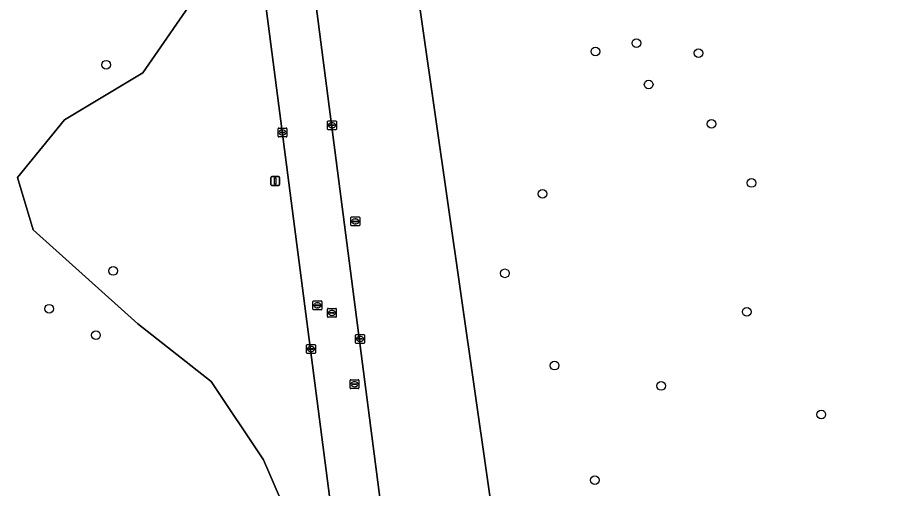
# Model space of a CAD drawing. Extents: x 154324 to 155744, y 382937 to 384188.
# Drawn here: x 155228 to 155325.7, y 383776.8 to 383830 of the extents above; entities that cross this region are included whole.
import ezdxf

# ---------------------------------------------------------------- set-up
doc = ezdxf.new("R2010")
doc.units = 0
for name, color, linetype in [('IMGEO_Berm_groen', 7, 'Continuous'), ('IMGEO_Boom', 7, 'Continuous'), ('IMGEO_Brandkraan', 7, 'Continuous'), ('IMGEO_Groenvoorziening', 7, 'Continuous'), ('IMGEO_Kolk', 7, 'Continuous'), ('IMGEO_Lichtmast', 7, 'Continuous'), ('IMGEO_Loofbos', 7, 'Continuous'), ('IMGEO_Rijbaan_lokaal_gesloten', 7, 'Continuous'), ('IMGEO_Rioolput', 7, 'Continuous')]:
    doc.layers.add(name, color=color, linetype=linetype)

msp = doc.modelspace()

# ---------------------------------------------------------------- linework, layer by layer
at = {"layer": 'IMGEO_Berm_groen'}
for points in [[(155295.605, 383523.574), (155294.743, 383533.501), (155292.341, 383552.859), (155282.449, 383627.726), (155274.026, 383692.293), (155244.018, 383923.45), (155240.659, 383949.763)], [(155246.304, 383949.696), (155279.604, 383692.563), (155297.905, 383553.418), (155300.365, 383533.57), (155301.362, 383523.907)], [(155323.557, 383503.266), (155325.548, 383519.946), (155306.103, 383602.506), (155261.74, 383912.135)], [(155248.616, 383833.183), (155242.126, 383823.742), (155233.276, 383818.432), (155227.966, 383811.942), (155229.736, 383806.042), (155241.536, 383795.422), (155249.796, 383788.932), (155255.697, 383780.081), (155259.827, 383770.641), (155258.057, 383761.201), (155248.616, 383749.991), (155240.946, 383741.14), (155236.816, 383732.88), (155239.176, 383720.49)]]:
    msp.add_lwpolyline(points, dxfattribs=at)
at = {"layer": 'IMGEO_Boom'}
for centre in [(155297.746, 383827.076), (155293.126, 383826.146), (155304.75, 383825.964), (155237.977, 383824.65), (155299.132, 383822.416), (155306.222, 383817.979), (155310.715, 383811.316), (155287.156, 383810.082), (155238.777, 383801.395), (155282.933, 383801.128), (155231.553, 383797.141), (155310.183, 383796.776), (155236.83, 383794.164), (155288.532, 383790.72), (155300.546, 383788.43), (155318.594, 383785.211), (155293.069, 383777.815)]:
    msp.add_circle(centre, 0.489, dxfattribs=at)
at = {"layer": 'IMGEO_Brandkraan'}
for p, q in [((155265.557, 383806.555), (155265.557, 383807.407)), ((155265.632, 383807.481), (155266.484, 383807.481)), ((155266.558, 383807.407), (155266.558, 383806.555)), ((155266.484, 383806.481), (155265.632, 383806.481)), ((155265.816, 383806.975), (155265.816, 383806.987)), ((155266.254, 383806.938), (155265.856, 383806.938)), ((155265.859, 383807.024), (155266.257, 383807.024)), ((155266.068, 383806.701), (155266.043, 383806.701)), ((155266.045, 383807.261), (155266.07, 383807.261)), ((155266.3, 383806.987), (155266.3, 383806.975))]:
    msp.add_line(p, q, dxfattribs=at)
for points in [[(155265.557, 383806.555), (155265.557, 383807.407)], [(155265.632, 383807.481), (155266.484, 383807.481)], [(155266.558, 383807.407), (155266.558, 383806.555)], [(155266.484, 383806.481), (155265.632, 383806.481)]]:
    msp.add_lwpolyline(points, dxfattribs=at)
for centre, radius, start, end in [((155265.634, 383807.405), 0.0765, 91.55205, 178.44795), ((155265.634, 383807.405), 0.0765, 91.55205, 178.44795), ((155266.482, 383807.405), 0.0765, 1.55205, 88.44795), ((155266.482, 383807.405), 0.0765, 1.55205, 88.44795), ((155265.634, 383806.557), 0.0765, 181.55205, 268.44795), ((155265.634, 383806.557), 0.0765, 181.55205, 268.44795), ((155265.856, 383806.984), 0.0403, 85.87752, 175.75265), ((155265.853, 383806.974), 0.0366, 178.93798, 274.71019), ((155266.257, 383806.981), 0.043, 264.86636, 352.45326), ((155266.261, 383806.986), 0.0386, 1.73085, 96.63898), ((155266.482, 383806.557), 0.0765, 271.55205, 358.44795), ((155266.482, 383806.557), 0.0765, 271.55205, 358.44795)]:
    msp.add_arc(centre, radius, start, end, dxfattribs=at)
for centre, major_axis, ratio, start_param, end_param in [((155266.044, 383806.981), (-0.387, 0.002), 0.722429, 4.712389, 7.853982), ((155266.069, 383806.981), (-0.39, 0.002), 0.717154, 1.570796, 4.712389)]:
    msp.add_ellipse(centre, major_axis=major_axis, ratio=ratio, start_param=start_param, end_param=end_param, dxfattribs=at)
at = {"layer": 'IMGEO_Groenvoorziening'}
msp.add_lwpolyline([(155239.176, 383720.49), (155236.816, 383732.88), (155240.946, 383741.14), (155248.616, 383749.991), (155258.057, 383761.201), (155259.827, 383770.641), (155255.697, 383780.081), (155249.796, 383788.932), (155241.536, 383795.422), (155229.736, 383806.042), (155227.966, 383811.942), (155233.276, 383818.432), (155242.126, 383823.742), (155248.616, 383833.183)], dxfattribs=at)
at = {"layer": 'IMGEO_Kolk'}
for p, q in [((155262.928, 383817.4), (155262.928, 383818.252)), ((155263.003, 383818.326), (155263.855, 383818.326)), ((155263.929, 383818.252), (155263.929, 383817.4)), ((155257.355, 383816.584), (155257.355, 383817.436)), ((155257.43, 383817.51), (155258.282, 383817.51)), ((155257.843, 383817.29), (155257.868, 383817.29)), ((155258.356, 383817.436), (155258.356, 383816.584)), ((155263.855, 383817.326), (155263.003, 383817.326)), ((155263.187, 383817.82), (155263.187, 383817.832)), ((155263.625, 383817.783), (155263.227, 383817.783)), ((155263.23, 383817.869), (155263.628, 383817.869)), ((155263.439, 383817.546), (155263.414, 383817.546)), ((155263.416, 383818.106), (155263.441, 383818.106)), ((155263.671, 383817.832), (155263.671, 383817.82)), ((155258.282, 383816.51), (155257.43, 383816.51)), ((155257.614, 383817.004), (155257.614, 383817.016)), ((155258.052, 383816.967), (155257.654, 383816.967)), ((155257.657, 383817.053), (155258.055, 383817.053)), ((155257.866, 383816.73), (155257.841, 383816.73)), ((155258.098, 383817.016), (155258.098, 383817.004)), ((155266.088, 383793.306), (155266.088, 383794.158)), ((155266.163, 383794.232), (155267.015, 383794.232)), ((155266.347, 383793.726), (155266.347, 383793.738)), ((155266.39, 383793.775), (155266.788, 383793.775)), ((155266.576, 383794.012), (155266.601, 383794.012)), ((155266.831, 383793.738), (155266.831, 383793.726)), ((155267.089, 383794.158), (155267.089, 383793.306)), ((155260.57, 383792.173), (155260.57, 383793.025)), ((155260.645, 383793.099), (155261.497, 383793.099)), ((155261.058, 383792.879), (155261.083, 383792.879)), ((155261.571, 383793.025), (155261.571, 383792.173)), ((155267.015, 383793.232), (155266.163, 383793.232)), ((155266.785, 383793.689), (155266.387, 383793.689)), ((155266.599, 383793.452), (155266.574, 383793.452)), ((155261.497, 383792.099), (155260.645, 383792.099)), ((155260.829, 383792.593), (155260.829, 383792.605)), ((155261.267, 383792.556), (155260.869, 383792.556)), ((155260.872, 383792.642), (155261.27, 383792.642)), ((155261.081, 383792.319), (155261.056, 383792.319)), ((155261.313, 383792.605), (155261.313, 383792.593))]:
    msp.add_line(p, q, dxfattribs=at)
for points in [[(155262.928, 383817.4), (155262.928, 383818.252)], [(155263.003, 383818.326), (155263.855, 383818.326)], [(155263.929, 383818.252), (155263.929, 383817.4)], [(155257.355, 383816.584), (155257.355, 383817.436)], [(155257.43, 383817.51), (155258.282, 383817.51)], [(155258.356, 383817.436), (155258.356, 383816.584)], [(155263.855, 383817.326), (155263.003, 383817.326)], [(155258.282, 383816.51), (155257.43, 383816.51)], [(155266.088, 383793.306), (155266.088, 383794.158)], [(155266.163, 383794.232), (155267.015, 383794.232)], [(155267.089, 383794.158), (155267.089, 383793.306)], [(155260.57, 383792.173), (155260.57, 383793.025)], [(155260.645, 383793.099), (155261.497, 383793.099)], [(155261.571, 383793.025), (155261.571, 383792.173)], [(155267.015, 383793.232), (155266.163, 383793.232)], [(155261.497, 383792.099), (155260.645, 383792.099)]]:
    msp.add_lwpolyline(points, dxfattribs=at)
for centre, radius, start, end in [((155263.005, 383818.25), 0.0765, 91.55205, 178.44795), ((155263.005, 383818.25), 0.0765, 91.55205, 178.44795), ((155263.853, 383818.25), 0.0765, 1.55205, 88.44795), ((155263.853, 383818.25), 0.0765, 1.55205, 88.44795), ((155257.432, 383817.434), 0.0765, 91.55205, 178.44795), ((155257.432, 383817.434), 0.0765, 91.55205, 178.44795), ((155258.28, 383817.434), 0.0765, 1.55205, 88.44795), ((155258.28, 383817.434), 0.0765, 1.55205, 88.44795), ((155263.005, 383817.402), 0.0765, 181.55205, 268.44795), ((155263.005, 383817.402), 0.0765, 181.55205, 268.44795), ((155263.227, 383817.829), 0.0403, 85.87752, 175.75265), ((155263.224, 383817.819), 0.0366, 178.93798, 274.71019), ((155263.628, 383817.826), 0.043, 264.86636, 352.45326), ((155263.632, 383817.831), 0.0386, 1.73085, 96.63898), ((155263.853, 383817.402), 0.0765, 271.55205, 358.44795), ((155263.853, 383817.402), 0.0765, 271.55205, 358.44795), ((155257.432, 383816.586), 0.0765, 181.55205, 268.44795), ((155257.432, 383816.586), 0.0765, 181.55205, 268.44795), ((155257.654, 383817.013), 0.0403, 85.87752, 175.75265), ((155257.651, 383817.003), 0.0366, 178.93798, 274.71019), ((155258.055, 383817.01), 0.043, 264.86636, 352.45326), ((155258.059, 383817.015), 0.0386, 1.73085, 96.63898), ((155258.28, 383816.586), 0.0765, 271.55205, 358.44795), ((155258.28, 383816.586), 0.0765, 271.55205, 358.44795), ((155266.165, 383794.156), 0.0765, 91.55205, 178.44795), ((155266.165, 383794.156), 0.0765, 91.55205, 178.44795), ((155266.387, 383793.735), 0.0403, 85.87752, 175.75265), ((155266.384, 383793.725), 0.0366, 178.93798, 274.71019), ((155266.788, 383793.732), 0.043, 264.86636, 352.45326), ((155266.792, 383793.737), 0.0386, 1.73085, 96.63898), ((155267.013, 383794.156), 0.0765, 1.55205, 88.44795), ((155267.013, 383794.156), 0.0765, 1.55205, 88.44795), ((155260.647, 383793.023), 0.0765, 91.55205, 178.44795), ((155260.647, 383793.023), 0.0765, 91.55205, 178.44795), ((155261.495, 383793.023), 0.0765, 1.55205, 88.44795), ((155261.495, 383793.023), 0.0765, 1.55205, 88.44795), ((155266.165, 383793.308), 0.0765, 181.55205, 268.44795), ((155266.165, 383793.308), 0.0765, 181.55205, 268.44795), ((155267.013, 383793.308), 0.0765, 271.55205, 358.44795), ((155267.013, 383793.308), 0.0765, 271.55205, 358.44795), ((155260.647, 383792.175), 0.0765, 181.55205, 268.44795), ((155260.647, 383792.175), 0.0765, 181.55205, 268.44795), ((155260.869, 383792.602), 0.0403, 85.87752, 175.75265), ((155260.866, 383792.592), 0.0366, 178.93798, 274.71019), ((155261.27, 383792.599), 0.043, 264.86636, 352.45326), ((155261.274, 383792.604), 0.0386, 1.73085, 96.63898), ((155261.495, 383792.175), 0.0765, 271.55205, 358.44795), ((155261.495, 383792.175), 0.0765, 271.55205, 358.44795)]:
    msp.add_arc(centre, radius, start, end, dxfattribs=at)
for centre, major_axis, ratio, start_param, end_param in [((155257.842, 383817.01), (-0.387, 0.002), 0.722429, 4.712389, 7.853982), ((155257.867, 383817.01), (-0.39, 0.002), 0.717154, 1.570796, 4.712389), ((155263.415, 383817.826), (-0.387, 0.002), 0.722429, 4.712389, 7.853982), ((155263.44, 383817.826), (-0.39, 0.002), 0.717154, 1.570796, 4.712389), ((155266.575, 383793.732), (-0.387, 0.002), 0.722429, 4.712389, 7.853982), ((155266.6, 383793.732), (-0.39, 0.002), 0.717154, 1.570796, 4.712389), ((155261.057, 383792.599), (-0.387, 0.002), 0.722429, 4.712389, 7.853982), ((155261.082, 383792.599), (-0.39, 0.002), 0.717154, 1.570796, 4.712389)]:
    msp.add_ellipse(centre, major_axis=major_axis, ratio=ratio, start_param=start_param, end_param=end_param, dxfattribs=at)
at = {"layer": 'IMGEO_Lichtmast'}
for p, q in [((155256.54, 383811.139), (155256.54, 383811.939)), ((155256.54, 383811.939), (155256.54, 383811.139)), ((155256.64, 383812.039), (155257.43, 383812.039)), ((155257.43, 383812.039), (155256.64, 383812.039)), ((155257.53, 383811.939), (155257.53, 383811.139)), ((155257.53, 383811.139), (155257.53, 383811.939)), ((155257.43, 383811.039), (155256.64, 383811.039)), ((155256.64, 383811.039), (155257.43, 383811.039))]:
    msp.add_line(p, q, dxfattribs=at)
msp.add_lwpolyline([(155256.96, 383811.914), (155257.11, 383811.914), (155257.11, 383811.164), (155256.96, 383811.164), (155256.96, 383811.914)], dxfattribs=at)
for centre, start, end in [((155256.64, 383811.939), 90, 180), ((155256.64, 383811.939), 90, 180), ((155257.43, 383811.939), 0, 90), ((155257.43, 383811.939), 360, 90), ((155256.64, 383811.139), 180, 270), ((155256.64, 383811.139), 180, 270), ((155257.43, 383811.139), 270, 0), ((155257.43, 383811.139), 270, 0)]:
    msp.add_arc(centre, 0.1, start, end, dxfattribs=at)
at = {"layer": 'IMGEO_Loofbos'}
msp.add_lwpolyline([(155336.238, 383809.424), (155323.113, 383849.226), (155303.534, 383922.252), (155300.916, 383943.435), (155300.916, 383955.474), (155295.178, 383988.009), (155291.815, 384001.275), (155265.808, 383990.706), (155259.697, 383987.94), (155249.962, 383983.402), (155261.74, 383912.135), (155306.103, 383602.506), (155325.548, 383519.946), (155323.557, 383503.266)], dxfattribs=at)
at = {"layer": 'IMGEO_Rijbaan_lokaal_gesloten'}
for points in [[(155240.659, 383949.763), (155244.018, 383923.45), (155274.026, 383692.293), (155282.449, 383627.726), (155292.341, 383552.859), (155294.743, 383533.501), (155295.605, 383523.574)], [(155301.362, 383523.907), (155300.365, 383533.57), (155297.905, 383553.418), (155279.604, 383692.563), (155246.304, 383949.696)]]:
    msp.add_lwpolyline(points, dxfattribs=at)
at = {"layer": 'IMGEO_Rioolput'}
for p, q in [((155261.293, 383797.089), (155261.293, 383797.941)), ((155261.368, 383798.015), (155262.22, 383798.015)), ((155261.781, 383797.795), (155261.806, 383797.795)), ((155262.294, 383797.941), (155262.294, 383797.089)), ((155262.22, 383797.015), (155261.368, 383797.015)), ((155261.552, 383797.509), (155261.552, 383797.521)), ((155261.99, 383797.472), (155261.592, 383797.472)), ((155261.595, 383797.558), (155261.993, 383797.558)), ((155261.804, 383797.235), (155261.779, 383797.235)), ((155262.036, 383797.521), (155262.036, 383797.509)), ((155262.923, 383796.242), (155262.923, 383797.094)), ((155262.998, 383797.168), (155263.85, 383797.168)), ((155263.182, 383796.662), (155263.182, 383796.674)), ((155263.225, 383796.711), (155263.623, 383796.711)), ((155263.411, 383796.948), (155263.436, 383796.948)), ((155263.666, 383796.674), (155263.666, 383796.662)), ((155263.924, 383797.094), (155263.924, 383796.242)), ((155263.85, 383796.168), (155262.998, 383796.168)), ((155263.62, 383796.625), (155263.222, 383796.625)), ((155263.434, 383796.388), (155263.409, 383796.388)), ((155265.472, 383788.201), (155265.472, 383789.053)), ((155265.547, 383789.127), (155266.399, 383789.127)), ((155265.96, 383788.907), (155265.985, 383788.907)), ((155266.473, 383789.053), (155266.473, 383788.201)), ((155266.399, 383788.127), (155265.547, 383788.127)), ((155265.731, 383788.621), (155265.731, 383788.633)), ((155266.169, 383788.584), (155265.771, 383788.584)), ((155265.774, 383788.67), (155266.172, 383788.67)), ((155265.983, 383788.347), (155265.958, 383788.347)), ((155266.215, 383788.633), (155266.215, 383788.621))]:
    msp.add_line(p, q, dxfattribs=at)
for points in [[(155261.293, 383797.089), (155261.293, 383797.941)], [(155261.368, 383798.015), (155262.22, 383798.015)], [(155262.294, 383797.941), (155262.294, 383797.089)], [(155262.22, 383797.015), (155261.368, 383797.015)], [(155262.923, 383796.242), (155262.923, 383797.094)], [(155262.998, 383797.168), (155263.85, 383797.168)], [(155263.924, 383797.094), (155263.924, 383796.242)], [(155263.85, 383796.168), (155262.998, 383796.168)], [(155265.472, 383788.201), (155265.472, 383789.053)], [(155265.547, 383789.127), (155266.399, 383789.127)], [(155266.473, 383789.053), (155266.473, 383788.201)], [(155266.399, 383788.127), (155265.547, 383788.127)]]:
    msp.add_lwpolyline(points, dxfattribs=at)
for centre, radius, start, end in [((155261.37, 383797.939), 0.0765, 91.55205, 178.44795), ((155261.37, 383797.939), 0.0765, 91.55205, 178.44795), ((155262.218, 383797.939), 0.0765, 1.55205, 88.44795), ((155262.218, 383797.939), 0.0765, 1.55205, 88.44795), ((155261.37, 383797.091), 0.0765, 181.55205, 268.44795), ((155261.37, 383797.091), 0.0765, 181.55205, 268.44795), ((155261.592, 383797.518), 0.0403, 85.87752, 175.75265), ((155261.589, 383797.508), 0.0366, 178.93798, 274.71019), ((155261.993, 383797.515), 0.043, 264.86636, 352.45326), ((155261.997, 383797.52), 0.0386, 1.73085, 96.63898), ((155262.218, 383797.091), 0.0765, 271.55205, 358.44795), ((155262.218, 383797.091), 0.0765, 271.55205, 358.44795), ((155263, 383797.092), 0.0765, 91.55205, 178.44795), ((155263, 383797.092), 0.0765, 91.55205, 178.44795), ((155263.222, 383796.671), 0.0403, 85.87752, 175.75265), ((155263.219, 383796.661), 0.0366, 178.93798, 274.71019), ((155263.623, 383796.668), 0.043, 264.86636, 352.45326), ((155263.627, 383796.673), 0.0386, 1.73085, 96.63898), ((155263.848, 383797.092), 0.0765, 1.55205, 88.44795), ((155263.848, 383797.092), 0.0765, 1.55205, 88.44795), ((155263, 383796.244), 0.0765, 181.55205, 268.44795), ((155263, 383796.244), 0.0765, 181.55205, 268.44795), ((155263.848, 383796.244), 0.0765, 271.55205, 358.44795), ((155263.848, 383796.244), 0.0765, 271.55205, 358.44795), ((155265.549, 383789.051), 0.0765, 91.55205, 178.44795), ((155265.549, 383789.051), 0.0765, 91.55205, 178.44795), ((155266.397, 383789.051), 0.0765, 1.55205, 88.44795), ((155266.397, 383789.051), 0.0765, 1.55205, 88.44795), ((155265.549, 383788.203), 0.0765, 181.55205, 268.44795), ((155265.549, 383788.203), 0.0765, 181.55205, 268.44795), ((155265.771, 383788.63), 0.0403, 85.87752, 175.75265), ((155265.768, 383788.62), 0.0366, 178.93798, 274.71019), ((155266.172, 383788.627), 0.043, 264.86636, 352.45326), ((155266.176, 383788.632), 0.0386, 1.73085, 96.63898), ((155266.397, 383788.203), 0.0765, 271.55205, 358.44795), ((155266.397, 383788.203), 0.0765, 271.55205, 358.44795)]:
    msp.add_arc(centre, radius, start, end, dxfattribs=at)
for centre, major_axis, ratio, start_param, end_param in [((155261.78, 383797.515), (-0.387, 0.002), 0.722429, 4.712389, 7.853982), ((155261.805, 383797.515), (-0.39, 0.002), 0.717154, 1.570796, 4.712389), ((155263.41, 383796.668), (-0.387, 0.002), 0.722429, 4.712389, 7.853982), ((155263.435, 383796.668), (-0.39, 0.002), 0.717154, 1.570796, 4.712389), ((155265.959, 383788.627), (-0.387, 0.002), 0.722429, 4.712389, 7.853982), ((155265.984, 383788.627), (-0.39, 0.002), 0.717154, 1.570796, 4.712389)]:
    msp.add_ellipse(centre, major_axis=major_axis, ratio=ratio, start_param=start_param, end_param=end_param, dxfattribs=at)

doc.saveas('drawing.dxf')
